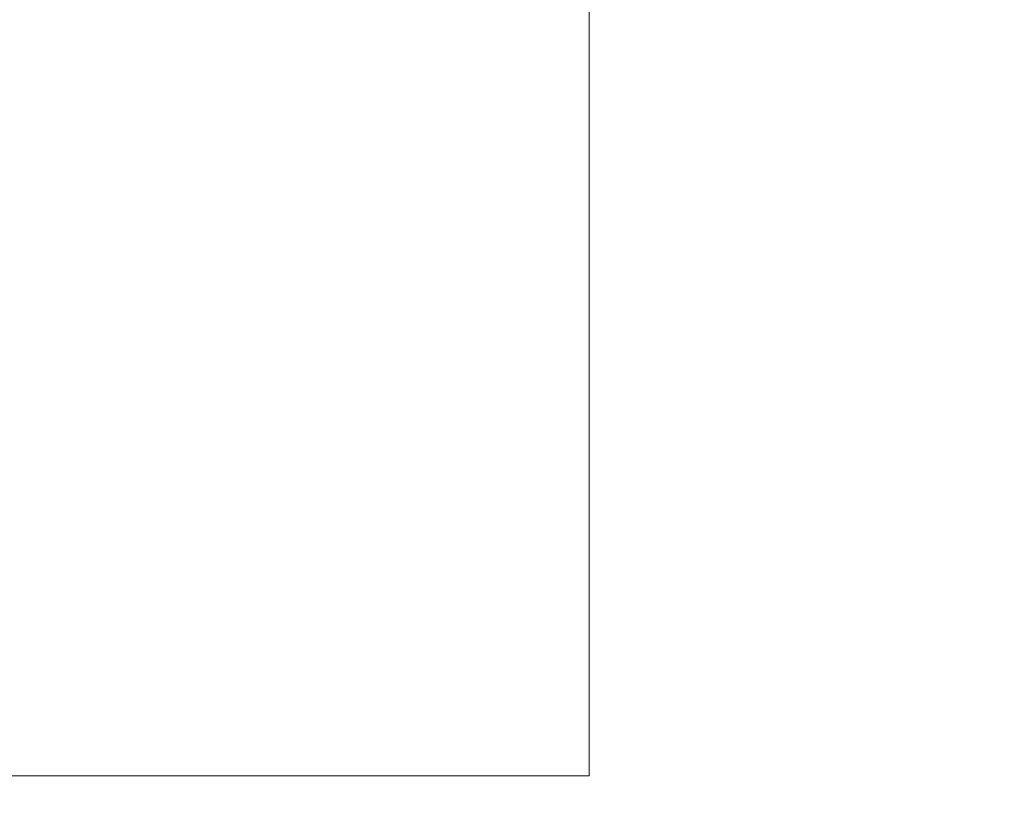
# Model space of a CAD drawing. Header units: metres. Extents: x -4 to 99, y -11 to 17.
# Tile 270 of 656: x 20.717 to 21.449, y 10.969 to 11.562. Entities that reach past the tile are written whole.
import ezdxf

# ---------------------------------------------------------------- set-up
doc = ezdxf.new("R2010")
doc.units = ezdxf.units.M
doc.header["$MEASUREMENT"] = 0
doc.linetypes.add('Wipeout_Contour', pattern=[1, 0, -1])
doc.layers.add('152 - Bemaßung_ Beschriftung.Ausbau', color=7, linetype='Continuous')
doc.layers.add('701 - Einrichtung.Möbel', color=7, linetype='Continuous')
doc.styles.add('ERSTELLTER_STIL_2', font='txt')
doc.dimstyles.new('ERSTELLTER_STIL__2', dxfattribs={"dimtxt": 0.1, "dimasz": 0.0532, "dimexe": 0.18, "dimexo": 0.0625, "dimgap": 0, "dimtad": 1, "dimtih": 1, "dimtoh": 1, "dimzin": 0, "dimdsep": 46, "dimtxsty": 'ERSTELLTER_STIL_2', "dimblk": 'ARROWHEAD_2', "dimblk1": 'ARROWHEAD_2', "dimblk2": 'ARROWHEAD_2', "dimcen": 0.09, "dimse1": 1, "dimse2": 1, "dimclrd": 7, "dimclre": 7, "dimclrt": 7, "dimazin": 0, "dimtfac": 1, "dimtdec": 4, "dimtmove": 0, "dimatfit": 3, "dimfxl": 1, "dimtolj": 1, "dimtzin": 0, "dimarcsym": 0})

# ---------------------------------------------------------------- blocks, each defined once
blk = doc.blocks.new('*D273')
at = {"layer": '152 - Bemaßung_ Beschriftung.Ausbau', "color": 7, "linetype": 'Continuous', "lineweight": 5}
for p, q in [((18.6, 15.3025), (18.6, 15.4075)), ((25.65002, 15.3025), (25.65002, 15.4075)), ((18.62021, 15.39), (18.57979, 15.32)), ((25.67023, 15.39), (25.62982, 15.32)), ((18.48, 15.355), (18.6, 15.355)), ((18.6, 15.355), (25.65002, 15.355))]:
    blk.add_line(p, q, dxfattribs=at)
at = {"layer": '152 - Bemaßung_ Beschriftung.Ausbau', "color": 7, "lineweight": 5, "char_height": 0.1, "attachment_point": 7, "style": 'ERSTELLTER_STIL_2'}
for s, insert in [('\\A1;{\\pql;\\fArial|b0|i0|c0|p38;7,05}', (21.9161, 15.375)), ('\\A1;{\\pql;\\fArial|b0|i0|c0|p38;17}', (25.47802, 15.375))]:
    blk.add_mtext(s, dxfattribs=dict(at, insert=insert))
blk = doc.blocks.new('ARROWHEAD_2')
at = {"color": 0, "linetype": 'Continuous', "lineweight": 0}
for p, q in [((-0.378, -0.655), (0.378, 0.655)), ((0, 0), (-1, 0))]:
    blk.add_line(p, q, dxfattribs=at)

msp = doc.modelspace()

# ---------------------------------------------------------------- wipeouts: each hides what was drawn before it
at = {"color": 254, "linetype": 'Wipeout_Contour', "lineweight": 0, "ltscale": 95.469057}
msp.add_wipeout([(20.34002, 11), (21.14002, 11), (21.14002, 12.6), (20.34002, 12.6)], dxfattribs=at).dxf.layer = '701 - Einrichtung.Möbel'

# ---------------------------------------------------------------- next in the draw order: linework, layer by layer
at = {"layer": '701 - Einrichtung.Möbel', "color": 7, "linetype": 'Continuous', "lineweight": 5, "flags": 128}
msp.add_lwpolyline([(20.34002, 11), (20.34002, 12.6), (21.14002, 12.6), (21.14002, 11)], close=True, dxfattribs=at)

# ---------------------------------------------------------------- next in the draw order: dimensions: what is measured, and where the dimension line sits
at = {"layer": '152 - Bemaßung_ Beschriftung.Ausbau', "color": 7, "linetype": 'Continuous', "lineweight": 5}
dim = msp.add_linear_dim(base=(25.65002, 15.355), p1=(18.6, 10.74998), p2=(25.65002, 10.74998), dimstyle='ERSTELLTER_STIL__2', dxfattribs=at)
dim.commit()
dim.dimension.update_dxf_attribs({"geometry": '*D273', "text_midpoint": (22.04598, 15.425), "dimtype": 160})

doc.saveas('drawing.dxf')
